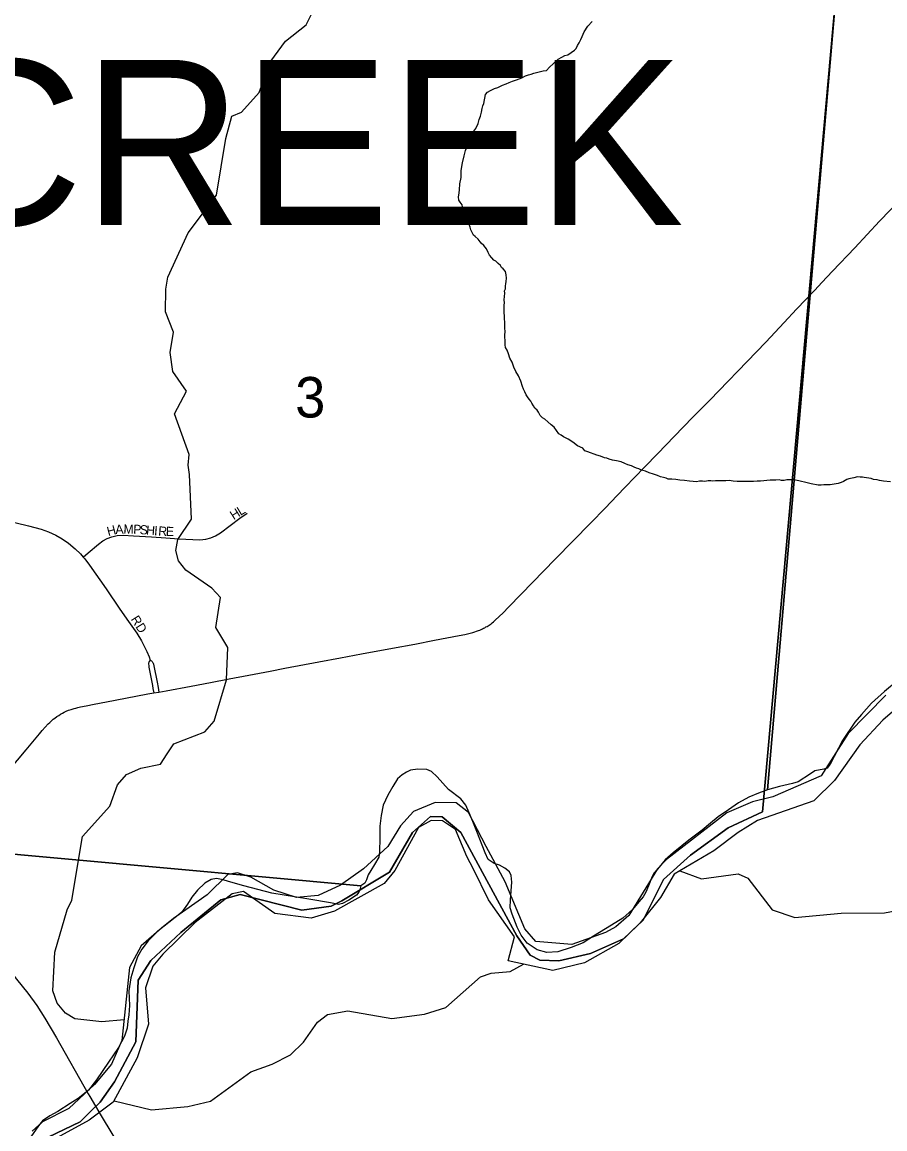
# Model space of a CAD drawing. Extents: x 1410790 to 1770854, y 448063 to 770588.
# Drawn here: x 1556366 to 1561071, y 631210 to 637246 of the extents above; entities that cross this region are included whole.
import ezdxf

# ---------------------------------------------------------------- set-up
doc = ezdxf.new("R2010")
doc.units = 0
for name, color, linetype in [('GM_X_County_Road', 7, 'Continuous'), ('GM_X_Major_River', 7, 'Continuous'), ('GM_X_Minor_River', 7, 'Continuous'), ('GM_X_Section', 7, 'Continuous'), ('GM_X_Section_Text', 7, 'Continuous'), ('GM_X_Township', 7, 'Continuous'), ('GM_X_Township_Road', 7, 'Continuous'), ('GM_X_Township_Subdivision', 7, 'Continuous'), ('GM_X_Township_Subdivision_Text', 7, 'Continuous'), ('GM_X_Township_Text', 7, 'Continuous')]:
    doc.layers.add(name, color=color, linetype=linetype)

msp = doc.modelspace()

# ---------------------------------------------------------------- linework, layer by layer
at = {"layer": 'GM_X_County_Road'}
for points in [[(1556311.2, 632056.2), (1556335.9, 632025.8), (1556397.7, 631949.1), (1556446.4, 631882.8), (1556490.8, 631813.5), (1556553.7, 631705.7), (1556727, 631400.3), (1556735.3, 631386.2)], [(1556735.3, 631386.2), (1556796.7, 631281.5), (1556855.6, 631183.9), (1556917, 631082.1), (1557038.8, 630875.8), (1557184.9, 630630.6), (1557421.4, 630229), (1557513, 630073.6), (1557654.4, 629837.2), (1557670.4, 629810.2)]]:
    msp.add_lwpolyline(points, dxfattribs=at)
at = {"layer": 'GM_X_Major_River'}
for points in [[(1561076.6, 633575.8), (1560871.8, 633365.9), (1560724.6, 633134.8), (1560459.8, 633020.3), (1560349, 632992.6), (1560209.6, 632933.5), (1559879.6, 632678.3), (1559830.4, 632627.2), (1559674.7, 632374.2), (1559603.3, 632311.6), (1559548.5, 632280.8), (1559364.9, 632214.6), (1559167, 632230.9), (1559108.5, 632300.3), (1559000, 632557.1), (1558896.1, 632749.6), (1558800.1, 632936), (1558733.1, 632987.5), (1558619.1, 632990), (1558499.8, 632940.5), (1558430, 632861.8), (1558361.5, 632749.1), (1558228.7, 632627.8), (1558102.6, 632538.4), (1557981.2, 632482.9), (1557862.9, 632471.4), (1557739.6, 632512.2), (1557613, 632583), (1557541.5, 632606.6), (1557487.2, 632597.7), (1557374.6, 632486), (1557191.6, 632357.7), (1557126.4, 632305), (1557016.1, 632207.2), (1556951.5, 632090.4), (1556910.7, 631690.7)], [(1561112.7, 633484.9), (1561059.6, 633438), (1560934.5, 633304.5), (1560796.1, 633109.2), (1560683.5, 632999.4), (1560376.8, 632891.9), (1560271.3, 632826), (1560139, 632726.7), (1559921.9, 632599.2), (1559847, 632470.6), (1559735.9, 632332.8), (1559621.3, 632221.1), (1559432.8, 632115), (1559259.7, 632072.7), (1559016.6, 632126), (1559051.5, 632257.4), (1558909.7, 632458.8), (1558827.3, 632626.9), (1558790.8, 632695.8), (1558730, 632843.3), (1558658.9, 632889), (1558596.9, 632892.3), (1558528, 632853.7), (1558398.7, 632618.1), (1558341, 632547.2), (1558069.5, 632396.9), (1557942.5, 632359.5), (1557744.8, 632383.8), (1557573.3, 632503.7), (1557510.9, 632491), (1557309.3, 632335.1), (1557133.3, 632162.6), (1557079.8, 632097.7), (1557039.2, 631978.4), (1557054.8, 631779.7), (1556992.7, 631596.7), (1556863.3, 631355.1), (1556731, 631257.8), (1556475.7, 631117.1)], [(1556910.7, 631690.7), (1556853.8, 631561.7), (1556761.3, 631451.5), (1556620.3, 631320.3), (1556476.5, 631247.3), (1556421.3, 631196.4)]]:
    msp.add_lwpolyline(points, dxfattribs=at)
at = {"layer": 'GM_X_Minor_River'}
for points in [[(1556922.3, 631803.8), (1556800.1, 631792.6), (1556654.1, 631809.6), (1556602.6, 631840.7), (1556557.6, 631895.8), (1556532.9, 631962.4), (1556545.1, 632172.6), (1556611.9, 632403.8), (1556637, 632457.4), (1556696.1, 632804.9), (1556843.7, 632970.3), (1556886.1, 633085.7), (1556935.3, 633142.8), (1557014.2, 633177.2), (1557120.9, 633199.1), (1557158.1, 633254.4), (1557193.2, 633309.9), (1557362.9, 633374.5), (1557414.2, 633433.6), (1557480.8, 633658.7), (1557488.4, 633834.9), (1557422.4, 633944.5), (1557447.7, 634108.4), (1557400.6, 634159.5), (1557258.3, 634256.6), (1557219.2, 634307.5), (1557204.3, 634364), (1557215.5, 634423.8), (1557289.9, 634534.6), (1557278.8, 634779.3), (1557271.7, 634829.6), (1557276.9, 634887.6), (1557197.2, 635109.7), (1557261.8, 635232.7), (1557187.8, 635340.4), (1557173.8, 635445), (1557192.1, 635554.8), (1557148.2, 635666), (1557150.7, 635790.2), (1557160, 635854.2), (1557271, 636096.4), (1557425.5, 636301.7), (1557477.7, 636611.3), (1557510.2, 636732.9), (1557562.8, 636755.8), (1557659.1, 636862.1), (1557722.7, 637033.2), (1557803, 637141.8), (1557915.1, 637231.7), (1557996.5, 637396.3)], [(1559001.8, 635807.8), (1559003.9, 635817.8), (1559006, 635831.8), (1559008.1, 635849.8), (1559006.3, 635867.9), (1559002.4, 635886), (1558990.5, 635900.1), (1558980.6, 635908.2), (1558974.6, 635918.2), (1558962.7, 635930.4), (1558948.8, 635942.5), (1558938.9, 635948.6), (1558927, 635960.8), (1558915.1, 635974.9), (1558907.2, 635989), (1558899.3, 636009.1), (1558883.5, 636027.2), (1558869.6, 636041.4), (1558853.7, 636061.6), (1558837.8, 636077.7), (1558827.9, 636083.8), (1558814.1, 636114), (1558810.2, 636128.1), (1558804.3, 636142.2), (1558796.4, 636154.2), (1558790.6, 636172.3), (1558784.6, 636182.4), (1558776.9, 636212.5), (1558769, 636228.6), (1558765.2, 636248.7), (1558755.3, 636264.8), (1558747.4, 636274.9), (1558745.5, 636292.9), (1558747.6, 636302.9), (1558749.7, 636314.9), (1558751.8, 636330.9), (1558754.1, 636365), (1558760.4, 636399), (1558760.7, 636437.1), (1558767, 636479.1), (1558777.3, 636517.1), (1558783.6, 636545.1), (1558795.8, 636571), (1558806, 636596.9), (1558814.1, 636614.9), (1558824.4, 636644.9), (1558840.6, 636666.8), (1558852.8, 636692.7), (1558859, 636714.7), (1558865.1, 636732.7), (1558871.3, 636754.7), (1558875.5, 636774.7), (1558879.6, 636788.7), (1558883.7, 636802.7), (1558894.1, 636850.7), (1558904.2, 636864.6), (1558920.3, 636872.5), (1558942.4, 636884.3), (1558960.4, 636890.1), (1558974.5, 636896), (1558986.6, 636901.9), (1559006.6, 636909.8), (1559022.7, 636917.7), (1559040.8, 636923.5), (1559062.8, 636931.3), (1559090.9, 636943.1), (1559111, 636952.9), (1559127.1, 636958.8), (1559143.1, 636962.7), (1559157.2, 636968.6), (1559185.3, 636974.3), (1559207.3, 636980.2), (1559225.4, 636982), (1559241.5, 636999.9), (1559261.7, 637017.8), (1559289.9, 637043.5), (1559310, 637055.4), (1559326.1, 637063.3), (1559342.1, 637067.1), (1559378.3, 637092.9), (1559388.4, 637102.8), (1559394.6, 637118.8), (1559404.7, 637132.7), (1559412.8, 637150.7), (1559421, 637168.6), (1559431.2, 637192.6), (1559451.4, 637224.5), (1559475.7, 637250.3)], [(1560286, 634740.6), (1560266, 634740.8), (1560244, 634743), (1560222, 634745.2), (1560204, 634743.3), (1560186, 634743.5), (1560164, 634743.7), (1560148, 634743.8), (1560132, 634742), (1560122, 634744.1), (1560108, 634744.2), (1560089.9, 634740.3), (1560075.9, 634742.5), (1560059.9, 634742.6), (1560043.9, 634738.7), (1560025.9, 634740.9), (1560005.9, 634743.1), (1559977.9, 634745.3), (1559953.9, 634747.5), (1559931.9, 634751.8), (1559909.9, 634753.9), (1559889.9, 634754.1), (1559877.9, 634758.2), (1559863.9, 634762.4), (1559848, 634766.5), (1559832, 634772.7), (1559810.1, 634780.9), (1559786.1, 634787.1), (1559766.2, 634797.3), (1559744.2, 634801.5), (1559730.2, 634809.6), (1559716.3, 634813.8), (1559704.3, 634817.9), (1559690.3, 634826), (1559670.4, 634832.2), (1559652.4, 634838.4), (1559632.5, 634848.5), (1559608.5, 634852.8), (1559586.5, 634857), (1559568.6, 634863.1), (1559554.6, 634867.3), (1559542.6, 634869.4), (1559520.7, 634879.6), (1559500.7, 634883.8), (1559450.8, 634902.2), (1559434.8, 634908.4), (1559424.9, 634922.5), (1559395, 634934.8), (1559369.2, 634955), (1559343.3, 634971.3), (1559319.4, 634983.5), (1559305.4, 634993.7), (1559293.5, 634999.8), (1559279.6, 635017.9), (1559267.8, 635036.1), (1559251.9, 635050.2), (1559234, 635066.4), (1559216.1, 635080.6), (1559204.1, 635088.7), (1559192.2, 635100.9), (1559182.4, 635119), (1559174.4, 635129.1), (1559162.5, 635141.2), (1559154.6, 635153.3), (1559146.7, 635167.4), (1559140.8, 635179.4), (1559130.9, 635189.6), (1559123, 635201.7), (1559115.1, 635213.8), (1559107.2, 635229.8), (1559101.3, 635243.9), (1559095.4, 635258), (1559085.7, 635288.1), (1559073.9, 635316.3), (1559058.1, 635340.5), (1559048.2, 635364.6), (1559038.4, 635390.7), (1559026.6, 635412.9), (1559018.8, 635437), (1559011, 635457.1), (1559003.1, 635471.2), (1559001.2, 635485.2), (1559001.3, 635499.3), (1558999.6, 635539.3), (1558999.8, 635559.4), (1558997.9, 635577.4), (1558998.1, 635593.5), (1558998.2, 635607.5), (1558996.3, 635629.5), (1558996.5, 635645.6), (1558994.6, 635659.6), (1558994.7, 635677.6), (1558994.8, 635691.7), (1558994.9, 635701.7), (1558997, 635715.7), (1558995.2, 635731.7), (1558997.3, 635749.8), (1558999.4, 635767.8), (1558997.5, 635779.8), (1559001.6, 635791.8), (1559001.8, 635807.8)], [(1561102.6, 634739.4), (1561064.6, 634741.8), (1561042.6, 634746), (1561028.6, 634750.1), (1561008.6, 634752.3), (1560996.6, 634756.4), (1560984.6, 634758.5), (1560970.7, 634760.6), (1560958.7, 634762.7), (1560948.7, 634764.8), (1560936.7, 634764.9), (1560922.7, 634765.1), (1560902.6, 634761.2), (1560874.5, 634755.5), (1560864.5, 634751.5), (1560846.4, 634739.7), (1560832.4, 634735.8), (1560816.3, 634729.9), (1560794.3, 634726.1), (1560772.2, 634722.3), (1560754.2, 634722.5), (1560738.2, 634722.6), (1560724.2, 634720.7), (1560708.2, 634720.9), (1560670.2, 634727.2), (1560632.2, 634737.6), (1560616.3, 634739.7), (1560602.3, 634743.8), (1560592.3, 634745.9), (1560574.3, 634750.1), (1560560.3, 634750.2), (1560550.3, 634750.3), (1560536.3, 634750.4), (1560522.2, 634746.5), (1560508.2, 634746.7), (1560494.2, 634748.8), (1560476.2, 634747), (1560460.2, 634747.1), (1560446.2, 634747.2), (1560392.1, 634741.7), (1560374.1, 634741.8), (1560354.1, 634740), (1560332.1, 634740.2), (1560308.1, 634740.4), (1560286, 634740.6)], [(1559953.6, 632617.8), (1560070.7, 632573), (1560271.7, 632600.9), (1560323.4, 632577.8), (1560456.2, 632404.6), (1560579.6, 632362), (1560832.6, 632386.8), (1561069.2, 632387.9), (1561300.5, 632431.2)], [(1556867.3, 631362.7), (1557071.1, 631313.9), (1557269.9, 631331.9), (1557392.8, 631361.4), (1557614.4, 631521.2), (1557729.5, 631562.9), (1557830.7, 631613), (1557900.3, 631681.7), (1557976.6, 631792.4), (1558031.6, 631833.3), (1558142.2, 631853.1), (1558381.9, 631812.1), (1558560.7, 631834.4), (1558677.7, 631872.1), (1558865.5, 632038.6), (1558924, 632059.4), (1559028.4, 632067.3), (1559099.8, 632107.7)]]:
    msp.add_lwpolyline(points, dxfattribs=at)
at = {"layer": 'GM_X_Section'}
for points in [[(1560827.1, 637661), (1560430.3, 633058.6), (1560382, 633041.4), (1560329.7, 633018.3), (1560273.2, 632987.2), (1560218.6, 632950), (1560162, 632910.9), (1560119.5, 632877.6), (1560074.9, 632838.4), (1560002.1, 632783.5), (1559917, 632714.9), (1559872.4, 632677.6), (1559831.6, 632626.3), (1559813.3, 632606.6), (1559803, 632586.7), (1559782.2, 632535.1), (1559767.6, 632501.3), (1559753.3, 632475.6), (1559728.8, 632448), (1559694.2, 632406.5), (1559641.4, 632359.4), (1559580.8, 632320.3), (1559481.9, 632259.9), (1559425.4, 632224.8), (1559360.9, 632197.9), (1559288.6, 632175), (1559228.6, 632172), (1559174.8, 632186.8), (1559121.4, 632221.7), (1559088.1, 632266.2), (1559066.8, 632310.5), (1559038, 632380.9), (1559028.5, 632415), (1559029.2, 632459), (1559036.7, 632554.9), (1559033.3, 632590.9), (1559023.6, 632611.1), (1558998, 632631.5), (1558970.2, 632647.9), (1558940.4, 632656.4), (1558908.7, 632678.9), (1558891.3, 632715.1), (1558845.2, 632831.8), (1558824, 632886.2), (1558804.8, 632932.4), (1558785.4, 632974.7), (1558758, 633009.2), (1558690.8, 633060.2), (1558629.9, 633129.1), (1558598.4, 633159.6), (1558572.6, 633170.1), (1558524.6, 633170.8), (1558484.6, 633165.5), (1558462.4, 633155.8), (1558438.2, 633140.2), (1558413.8, 633118.6), (1558387.2, 633077), (1558360.4, 633029.4), (1558335.6, 632975.9), (1558324.7, 632918), (1558317.8, 632860.2), (1558316.8, 632796.2), (1558315.5, 632720.3), (1558311.1, 632692.4), (1558288.4, 632650.7), (1558268, 632619), (1558253.6, 632595.3), (1558245.1, 632567.4), (1558234.9, 632549.6), (1558212.7, 632536), (1555022.2, 632826.4)], [(1561143.5, 633657.2), (1561068.6, 633594.4), (1560997.6, 633531.5), (1560944.7, 633470.4), (1560908, 633427), (1560840.4, 633328.1), (1560772.4, 633199.2), (1560756, 633177.5), (1560738, 633171.7), (1560689.8, 633162.5), (1560665.6, 633146.9), (1560598.9, 633102), (1560566.8, 633092.5), (1560496.6, 633077.6), (1560430.3, 633058.6), (1560827.1, 637661), (1564564.9, 637341.9)], [(1555022.2, 632826.4), (1558212.7, 632536), (1558208.3, 632514), (1558202.1, 632500.1), (1558189.8, 632484.3), (1558147.4, 632457), (1558113.2, 632439.6), (1558091.1, 632433.9), (1558047.2, 632442.6), (1557929.6, 632462.5), (1557728.2, 632495.6), (1557574.8, 632536), (1557491.2, 632559.4), (1557463.4, 632567.8), (1557425.5, 632574.4), (1557397.4, 632568.9), (1557363.1, 632549.4), (1557322.6, 632512.1), (1557291.9, 632472.6), (1557267.4, 632435), (1557234.6, 632389.5), (1557200.2, 632362.1), (1557107.1, 632287.5), (1557054.2, 632234.4), (1557019.5, 632189), (1556994.9, 632147.4), (1556975.9, 632087.7), (1556959.1, 632034), (1556948, 631962.2), (1556952.7, 631882.1), (1556947.9, 631832.2), (1556943.3, 631796.3), (1556938.7, 631758.4), (1556924, 631714.6), (1556891.1, 631653.2), (1556837.9, 631574), (1556772.3, 631477.1), (1556727.4, 631419.8), (1556705.6, 631401.9), (1556672.7, 631374.7), (1556628.3, 631347.4), (1556561.6, 631304.5), (1556517.3, 631281.2), (1556476.9, 631253.8), (1556456.4, 631226.2), (1556413.5, 631166.9)]]:
    msp.add_lwpolyline(points, dxfattribs=at)
at = {"layer": 'GM_X_Township'}
for points in [[(1560826.2, 637636), (1560660.3, 635791.3), (1560403.5, 632938), (1560217, 632852.2), (1560011.2, 632701.8), (1559863.6, 632568.8), (1559753.4, 632347.3), (1559646.3, 632246.1), (1559465.1, 632165.6), (1559292.3, 632125.2), (1559190.1, 632130.1), (1559136.2, 632156.7), (1559064.9, 632261.6), (1558759, 632825.9), (1558657.5, 632911.1), (1558593.3, 632913.7), (1558494.3, 632826.4), (1558370.1, 632609), (1558110.1, 632453.1), (1558051.7, 632423.6), (1557891.1, 632403), (1557554.9, 632488.4), (1557450.4, 632459.3), (1557232.3, 632280.9), (1557068.5, 632128.1), (1556999.4, 632020.5), (1556986.5, 631683.8), (1556870.3, 631466.3), (1556791.1, 631354.8), (1556739.4, 631304.1), (1556681.9, 631247.6), (1556508.7, 631165)], [(1556508.7, 631165), (1556681.9, 631247.6), (1556739.4, 631304.1), (1556791.1, 631354.8), (1556870.3, 631466.3), (1556986.5, 631683.8), (1556999.4, 632020.5), (1557068.5, 632128.1), (1557232.3, 632280.9), (1557450.4, 632459.3), (1557554.9, 632488.4), (1557891.1, 632403), (1558051.7, 632423.6), (1558110.1, 632453.1), (1558370.1, 632609), (1558494.3, 632826.4), (1558593.3, 632913.7), (1558657.5, 632911.1), (1558759, 632825.9), (1559064.9, 632261.6), (1559136.2, 632156.7), (1559190.1, 632130.1), (1559292.3, 632125.2), (1559465.1, 632165.6), (1559646.3, 632246.1), (1559753.4, 632347.3), (1559863.6, 632568.8), (1560011.2, 632701.8), (1560217, 632852.2), (1560403.5, 632938), (1560660.3, 635791.3), (1560826.2, 637636)]]:
    msp.add_lwpolyline(points, dxfattribs=at)
at = {"layer": 'GM_X_Township_Road'}
for points in [[(1560688.8, 635784.4), (1560727.5, 635825.3), (1560786.2, 635887.1), (1560908.1, 636015.6), (1561042.3, 636159.6), (1561158.4, 636280.1)], [(1557112, 633592.3), (1557152.6, 633599.5), (1557287.6, 633624.2), (1557393.5, 633644.1), (1557495.7, 633664.1), (1557602.1, 633684.5), (1557719.6, 633706.7), (1557799.5, 633722.3), (1557983.6, 633757.4), (1558101.6, 633779.5), (1558217.9, 633800.4), (1558385.9, 633831.2), (1558507.4, 633853.8), (1558615.9, 633874.6), (1558748.8, 633900.2), (1558781.3, 633906.7), (1558795.2, 633909.8), (1558809.5, 633913.2), (1558823.9, 633917.1), (1558835.6, 633920.6), (1558844.7, 633923.6), (1558854.2, 633927.1), (1558861.7, 633930.4), (1558870, 633933.6), (1558876, 633936.4), (1558882.5, 633939.7), (1558889.1, 633943.2), (1558895.8, 633947.1), (1558901.9, 633950.5), (1558907.5, 633953.8), (1558913.2, 633957.5), (1558918.4, 633961), (1558923.8, 633964.9), (1558928.8, 633968.8), (1558936.2, 633975.3), (1558945.8, 633984), (1558989.2, 634024.5), (1559019.3, 634055), (1559087.1, 634126.5), (1559272.7, 634316.6), (1559468.1, 634515.7), (1559545.5, 634595.9), (1559611.5, 634664.5), (1559654.8, 634709.3), (1559759.5, 634818), (1559832.6, 634893.3), (1559921.7, 634985.1), (1560024.7, 635090.8), (1560116.7, 635184.3), (1560216.8, 635288.3), (1560269, 635342.6), (1560421.2, 635501.1), (1560522.4, 635608.3), (1560590.1, 635679.8), (1560688.8, 635784.4)], [(1556293, 633163.4), (1556387.4, 633276.9), (1556461, 633364.6), (1556475.8, 633382), (1556492.6, 633400.9), (1556507.9, 633418), (1556517.3, 633426.9), (1556524.7, 633434.1), (1556535.6, 633443.8), (1556544, 633450.1), (1556555.5, 633458.3), (1556565.7, 633465.1), (1556575.6, 633471.4), (1556586, 633477), (1556595.6, 633481.8), (1556606.5, 633487), (1556619.8, 633492.4), (1556633.4, 633497.4), (1556649.7, 633502.2), (1556658.4, 633504.6), (1556669.2, 633507.4), (1556684.6, 633510.9), (1556715.8, 633517.4), (1556759.8, 633526.1), (1556827.1, 633539.2), (1556930.6, 633559.1), (1557052.6, 633581.7), (1557083.9, 633587.3)], [(1557083.9, 633587.3), (1557112, 633592.3)]]:
    msp.add_lwpolyline(points, dxfattribs=at)
at = {"layer": 'GM_X_Township_Subdivision'}
for points in [[(1556699.6, 634328.6), (1556727, 634352), (1556782, 634399.1), (1556806.4, 634416.6), (1556829.9, 634429.4), (1556855, 634438.9), (1556884.4, 634445.4), (1556917.6, 634447.5), (1556973.5, 634444.7), (1557071.2, 634438.6), (1557149.7, 634433.6), (1557221.6, 634428.6), (1557296.5, 634423.3), (1557335.4, 634423), (1557367.4, 634426.2), (1557395.2, 634432.8), (1557421.5, 634443.9), (1557448.7, 634460.6), (1557500.3, 634500.4), (1557552.7, 634540), (1557594, 634567.3)], [(1555630.5, 634327.9), (1555668.3, 634372.7), (1555706.2, 634414), (1555737.7, 634443.3), (1555774.1, 634471.9), (1555807.4, 634493.7), (1555845.2, 634514.1), (1555890.6, 634534.2), (1555928.1, 634547.2), (1555963.6, 634555.9), (1556002.9, 634561.8), (1556049.1, 634564.9), (1556092.2, 634564.1), (1556134.9, 634559.4), (1556190, 634549.2), (1556400.6, 634499.5), (1556470.4, 634480), (1556510.9, 634465.9), (1556550.2, 634448.3), (1556584.8, 634428.6), (1556620, 634403.7), (1556655.5, 634374), (1556683.9, 634346.3), (1556699.6, 634328.6)], [(1556699.6, 634328.6), (1556708, 634319.1), (1556734.2, 634285), (1556823.8, 634155.5), (1556899.7, 634044.5), (1556946.3, 633977.2), (1556991.4, 633912.7), (1557017.2, 633870.6), (1557033.4, 633838.1), (1557045.7, 633813.3), (1557058.6, 633783.6), (1557063.8, 633765.4)], [(1557063.8, 633765.4), (1557059, 633758.3), (1557057.5, 633755.8), (1557056.5, 633752.6), (1557055.9, 633748.9), (1557055.8, 633744.6), (1557056.4, 633737), (1557058.1, 633728.3), (1557065.3, 633691.9), (1557076.7, 633628.4), (1557079.8, 633610.6), (1557083.9, 633587.3)], [(1557063.8, 633765.4), (1557070.9, 633762.2), (1557073.7, 633760.1), (1557075.7, 633758.3), (1557077.9, 633755.8), (1557079.7, 633752.6), (1557081.1, 633749.4), (1557082.9, 633743.3), (1557084.9, 633735), (1557101.9, 633645.4), (1557107.3, 633617), (1557112, 633592.3)]]:
    msp.add_lwpolyline(points, dxfattribs=at)

# ---------------------------------------------------------------- texts
at = {"layer": 'GM_X_Section_Text'}
msp.add_text('3', height=221, rotation=0.00001, dxfattribs=at).set_placement((1557855.4, 635089.5))
at = {"layer": 'GM_X_Township_Subdivision_Text'}
for s, rotation, p in [('H', 32.71421, (1557520, 634529.2)), ('L', 31.24955, (1557556.8, 634552.8)), ('M', 359.59934, (1556918.9, 634456.1)), ('P', 356.9111, (1556971.1, 634455.7)), ('H', 14.58225, (1556835.8, 634442.4)), ('A', 3.91586, (1556876, 634453.1)), ('S', 355.78984, (1557006, 634453.8)), ('H', 355.75553, (1557041.1, 634451.3)), ('I', 355.76292, (1557084.9, 634448)), ('R', 356.22478, (1557107.3, 634446.4)), ('E', 359.14124, (1557149.6, 634443.6)), ('RD', 302.00662, (1556957, 633989.7))]:
    msp.add_text(s, height=50, rotation=rotation, dxfattribs=at).set_placement(p)
at = {"layer": 'GM_X_Township_Text'}
msp.add_text('BEAVERCREEK', height=900, rotation=0.00001, dxfattribs=at).set_placement((1550945.8, 636140.2))

doc.saveas('drawing.dxf')
